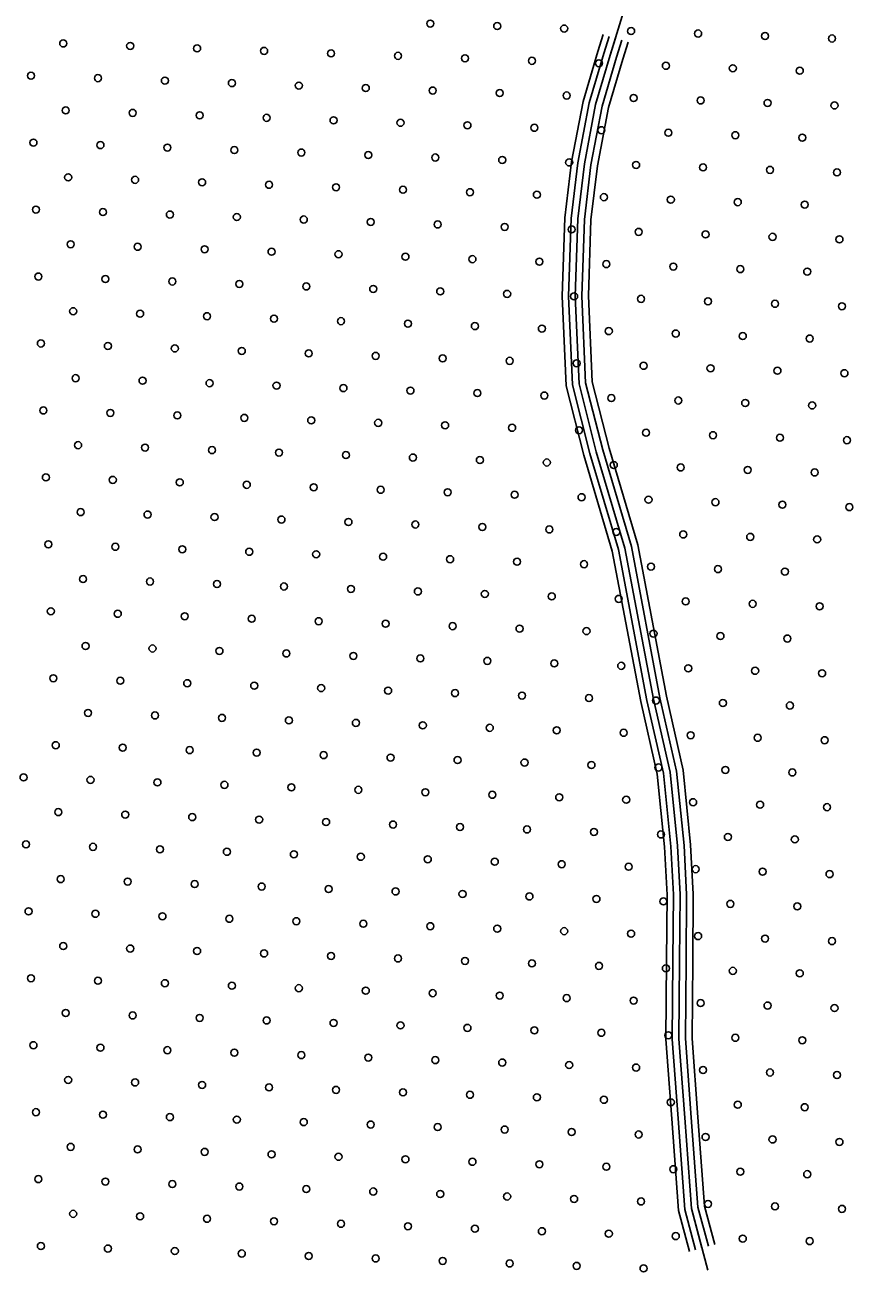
# Model space of a CAD drawing. Extents: x 1788175 to 1969470, y 584502 to 738744.
# Drawn here: x 1800477 to 1802956, y 714890 to 718631 of the extents above; entities that cross this region are included whole.
import ezdxf

# ---------------------------------------------------------------- set-up
doc = ezdxf.new("R2010")
doc.units = 0
doc.layers.add('DESIGN - TRAFFIC CONTROL PERMANENT - Pavement Marking Text', color=7, linetype='Continuous')
doc.layers.add('SURVEY - DRAINAGE - Natural Features', color=7, linetype='Continuous')

msp = doc.modelspace()

# ---------------------------------------------------------------- linework, layer by layer
at = {"layer": 'DESIGN - TRAFFIC CONTROL PERMANENT - Pavement Marking Text'}
for centre in [(1801697.9, 718634.3), (1801899.5, 718626.9), (1802101.1, 718619.4), (1802302.7, 718611.9), (1802504.4, 718604.5), (1802706, 718597), (1800592.8, 718574.6), (1800794.4, 718567.1), (1800996, 718559.7), (1802907.6, 718589.5), (1801197.6, 718552.2), (1801399.2, 718544.7), (1801600.8, 718537.3), (1801802.5, 718529.8), (1802004.1, 718522.3), (1802205.7, 718514.9), (1802407.3, 718507.4), (1802608.9, 718499.9), (1802810.5, 718492.5), (1800495.7, 718477.5), (1800697.3, 718470.1), (1800898.9, 718462.6), (1801100.6, 718455.1), (1801302.2, 718447.7), (1801503.8, 718440.2), (1801705.4, 718432.7), (1801907, 718425.3), (1802108.6, 718417.8), (1802310.2, 718410.3), (1800600.3, 718373), (1802511.8, 718402.9), (1802713.4, 718395.4), (1802915, 718387.9), (1800801.9, 718365.5), (1801003.5, 718358.1), (1801205.1, 718350.6), (1801406.7, 718343.1), (1801608.3, 718335.7), (1801809.9, 718328.2), (1802011.5, 718320.7), (1802213.1, 718313.3), (1802414.8, 718305.8), (1802616.4, 718298.3), (1800503.2, 718275.9), (1800704.8, 718268.5), (1800906.4, 718261), (1802818, 718290.9), (1801108, 718253.5), (1801309.6, 718246.1), (1801511.2, 718238.6), (1801712.9, 718231.1), (1801914.5, 718223.7), (1802116.1, 718216.2), (1802317.7, 718208.7), (1802519.3, 718201.3), (1802720.9, 718193.8), (1802922.5, 718186.3), (1800607.7, 718171.4), (1800809.3, 718163.9), (1801011, 718156.5), (1801212.6, 718149), (1801414.2, 718141.5), (1801615.8, 718134.1), (1801817.4, 718126.6), (1802019, 718119.1), (1802220.6, 718111.7), (1800510.7, 718074.3), (1802422.2, 718104.2), (1802623.8, 718096.7), (1802825.4, 718089.2), (1800712.3, 718066.8), (1800913.9, 718059.4), (1801115.5, 718051.9), (1801317.1, 718044.4), (1801518.7, 718037), (1801720.3, 718029.5), (1801921.9, 718022), (1802123.5, 718014.6), (1802325.2, 718007.1), (1802526.8, 717999.6), (1800615.2, 717969.8), (1800816.8, 717962.3), (1802728.4, 717992.2), (1802930, 717984.7), (1801018.4, 717954.8), (1801220, 717947.4), (1801421.6, 717939.9), (1801623.2, 717932.4), (1801824.9, 717925), (1802026.5, 717917.5), (1802228.1, 717910), (1802429.7, 717902.6), (1802631.3, 717895.1), (1802832.9, 717887.6), (1800518.1, 717872.7), (1800719.7, 717865.2), (1800921.3, 717857.8), (1801123, 717850.3), (1801324.6, 717842.8), (1801526.2, 717835.4), (1801727.8, 717827.9), (1801929.4, 717820.4), (1802131, 717813), (1802332.6, 717805.5), (1802534.2, 717798), (1802735.8, 717790.6), (1802937.4, 717783.1), (1800622.7, 717768.2), (1800824.3, 717760.7), (1801025.9, 717753.2), (1801227.5, 717745.8), (1801429.1, 717738.3), (1801630.7, 717730.8), (1801832.3, 717723.4), (1802033.9, 717715.9), (1802235.5, 717708.4), (1802437.2, 717701), (1800525.6, 717671.1), (1800727.2, 717663.6), (1802638.8, 717693.5), (1802840.4, 717686), (1800928.8, 717656.2), (1801130.4, 717648.7), (1801332, 717641.2), (1801533.6, 717633.8), (1801735.3, 717626.3), (1801936.9, 717618.8), (1802138.5, 717611.4), (1802340.1, 717603.9), (1802541.7, 717596.4), (1802743.3, 717589), (1800630.1, 717566.6), (1800831.7, 717559.1), (1801033.4, 717551.6), (1802944.9, 717581.5), (1801235, 717544.2), (1801436.6, 717536.7), (1801638.2, 717529.2), (1801839.8, 717521.8), (1802041.4, 717514.3), (1802243, 717506.8), (1802444.6, 717499.4), (1802646.2, 717491.9), (1802847.8, 717484.4), (1800533.1, 717469.5), (1800734.7, 717462), (1800936.3, 717454.6), (1801137.9, 717447.1), (1801339.5, 717439.6), (1801541.1, 717432.1), (1801742.7, 717424.7), (1801944.3, 717417.2), (1802145.9, 717409.7), (1802347.6, 717402.3), (1800637.6, 717364.9), (1802549.2, 717394.8), (1802750.8, 717387.3), (1802952.4, 717379.9), (1800839.2, 717357.5), (1801040.8, 717350), (1801242.4, 717342.5), (1801444, 717335.1), (1801645.6, 717327.6), (1801847.3, 717320.1), (1802048.9, 717312.7), (1802250.5, 717305.2), (1802452.1, 717297.7), (1802653.7, 717290.3), (1800540.5, 717267.9), (1800742.1, 717260.4), (1800943.7, 717252.9), (1802855.3, 717282.8), (1801145.4, 717245.5), (1801347, 717238), (1801548.6, 717230.5), (1801750.2, 717223.1), (1801951.8, 717215.6), (1802153.4, 717208.1), (1802355, 717200.7), (1802556.6, 717193.2), (1802758.2, 717185.7), (1802959.8, 717178.3), (1800645.1, 717163.3), (1800846.7, 717155.9), (1801048.3, 717148.4), (1801249.9, 717140.9), (1801451.5, 717133.5), (1801653.1, 717126), (1801854.7, 717118.5), (1802056.3, 717111.1), (1802257.9, 717103.6), (1800548, 717066.3), (1802459.6, 717096.1), (1802661.2, 717088.7), (1802862.8, 717081.2), (1800749.6, 717058.8), (1800951.2, 717051.3), (1801152.8, 717043.9), (1801354.4, 717036.4), (1801556, 717028.9), (1801757.7, 717021.5), (1801959.3, 717014), (1802160.9, 717006.5), (1802362.5, 716999.1), (1802564.1, 716991.6), (1800652.5, 716961.7), (1800854.1, 716954.3), (1802765.7, 716984.1), (1801055.8, 716946.8), (1801257.4, 716939.3), (1801459, 716931.9), (1801660.6, 716924.4), (1801862.2, 716916.9), (1802063.8, 716909.5), (1802265.4, 716902), (1802467, 716894.5), (1802668.6, 716887.1), (1802870.2, 716879.6), (1800555.5, 716864.7), (1800757.1, 716857.2), (1800958.7, 716849.7), (1801160.3, 716842.3), (1801361.9, 716834.8), (1801563.5, 716827.3), (1801765.1, 716819.9), (1801966.7, 716812.4), (1802168.3, 716804.9), (1802370, 716797.5), (1802571.6, 716790), (1802773.2, 716782.5), (1800660, 716760.1), (1800861.6, 716752.6), (1801063.2, 716745.2), (1801264.8, 716737.7), (1801466.4, 716730.2), (1801668.1, 716722.8), (1801869.7, 716715.3), (1802071.3, 716707.8), (1802272.9, 716700.4), (1802474.5, 716692.9), (1800562.9, 716663), (1800764.5, 716655.6), (1802676.1, 716685.4), (1802877.7, 716678), (1800966.1, 716648.1), (1801167.8, 716640.6), (1801369.4, 716633.2), (1801571, 716625.7), (1801772.6, 716618.2), (1801974.2, 716610.8), (1802175.8, 716603.3), (1802377.4, 716595.8), (1802579, 716588.4), (1802780.6, 716580.9), (1800667.5, 716558.5), (1800869.1, 716551), (1801070.7, 716543.6), (1801272.3, 716536.1), (1801473.9, 716528.6), (1801675.5, 716521.2), (1801877.1, 716513.7), (1802078.7, 716506.2), (1802280.3, 716498.8), (1802482, 716491.3), (1802683.6, 716483.8), (1802885.2, 716476.4), (1800570.4, 716461.4), (1800772, 716454), (1800973.6, 716446.5), (1801175.2, 716439), (1801376.8, 716431.6), (1801578.4, 716424.1), (1801780.1, 716416.6), (1801981.7, 716409.2), (1802183.3, 716401.7), (1802384.9, 716394.2), (1800473.3, 716364.4), (1800674.9, 716356.9), (1802586.5, 716386.8), (1802788.1, 716379.3), (1800876.5, 716349.4), (1801078.2, 716342), (1801279.8, 716334.5), (1801481.4, 716327), (1801683, 716319.6), (1801884.6, 716312.1), (1802086.2, 716304.6), (1802287.8, 716297.2), (1802489.4, 716289.7), (1802691, 716282.2), (1800577.9, 716259.8), (1800779.5, 716252.4), (1800981.1, 716244.9), (1802892.6, 716274.8), (1801182.7, 716237.4), (1801384.3, 716230), (1801585.9, 716222.5), (1801787.5, 716215), (1801989.1, 716207.6), (1802190.7, 716200.1), (1802392.4, 716192.6), (1802594, 716185.2), (1802795.6, 716177.7), (1800480.8, 716162.8), (1800682.4, 716155.3), (1800884, 716147.8), (1801085.6, 716140.4), (1801287.2, 716132.9), (1801488.8, 716125.4), (1801690.5, 716117.9), (1801892.1, 716110.5), (1802093.7, 716103), (1802295.3, 716095.5), (1800585.3, 716058.2), (1802496.9, 716088.1), (1802698.5, 716080.6), (1802900.1, 716073.1), (1800786.9, 716050.7), (1800988.5, 716043.3), (1801190.2, 716035.8), (1801391.8, 716028.3), (1801593.4, 716020.9), (1801795, 716013.4), (1801996.6, 716005.9), (1802198.2, 715998.5), (1802399.8, 715991), (1802601.4, 715983.5), (1800488.3, 715961.1), (1800689.9, 715953.7), (1800891.5, 715946.2), (1802803, 715976.1), (1801093.1, 715938.7), (1801294.7, 715931.3), (1801496.3, 715923.8), (1801697.9, 715916.3), (1801899.5, 715908.9), (1802101.1, 715901.4), (1802302.7, 715893.9), (1802504.4, 715886.5), (1802706, 715879), (1802907.6, 715871.5), (1800592.8, 715856.6), (1800794.4, 715849.1), (1800996, 715841.7), (1801197.6, 715834.2), (1801399.2, 715826.7), (1801600.8, 715819.3), (1801802.5, 715811.8), (1802004.1, 715804.3), (1802205.7, 715796.9), (1800495.7, 715759.5), (1802407.3, 715789.4), (1802608.9, 715781.9), (1802810.5, 715774.5), (1800697.3, 715752.1), (1800898.9, 715744.6), (1801100.6, 715737.1), (1801302.2, 715729.7), (1801503.8, 715722.2), (1801705.4, 715714.7), (1801907, 715707.3), (1802108.6, 715699.8), (1802310.2, 715692.3), (1802511.8, 715684.9), (1800600.3, 715655), (1800801.9, 715647.5), (1802713.4, 715677.4), (1802915, 715669.9), (1801003.5, 715640.1), (1801205.1, 715632.6), (1801406.7, 715625.1), (1801608.3, 715617.7), (1801809.9, 715610.2), (1802011.5, 715602.7), (1802213.1, 715595.3), (1802414.8, 715587.8), (1802616.4, 715580.3), (1802818, 715572.9), (1800503.2, 715557.9), (1800704.8, 715550.5), (1800906.4, 715543), (1801108, 715535.5), (1801309.6, 715528.1), (1801511.2, 715520.6), (1801712.9, 715513.1), (1801914.5, 715505.7), (1802116.1, 715498.2), (1802317.7, 715490.7), (1802519.3, 715483.3), (1802720.9, 715475.8), (1802922.5, 715468.3), (1800607.7, 715453.4), (1800809.3, 715445.9), (1801011, 715438.4), (1801212.6, 715431), (1801414.2, 715423.5), (1801615.8, 715416), (1801817.4, 715408.6), (1802019, 715401.1), (1802220.6, 715393.6), (1802422.2, 715386.2), (1800510.7, 715356.3), (1800712.3, 715348.8), (1802623.8, 715378.7), (1802825.4, 715371.2), (1800913.9, 715341.4), (1801115.5, 715333.9), (1801317.1, 715326.4), (1801518.7, 715319), (1801720.3, 715311.5), (1801921.9, 715304), (1802123.5, 715296.6), (1802325.2, 715289.1), (1802526.8, 715281.6), (1802728.4, 715274.2), (1800615.2, 715251.8), (1800816.8, 715244.3), (1801018.4, 715236.8), (1802930, 715266.7), (1801220, 715229.4), (1801421.6, 715221.9), (1801623.2, 715214.4), (1801824.9, 715207), (1802026.5, 715199.5), (1800518.1, 715154.7), (1802228.1, 715192), (1802429.7, 715184.6), (1802631.3, 715177.1), (1802832.9, 715169.6), (1800719.7, 715147.2), (1800921.3, 715139.8), (1801123, 715132.3), (1801324.6, 715124.8), (1801526.2, 715117.4), (1801727.8, 715109.9), (1801929.4, 715102.4), (1802131, 715095), (1802332.6, 715087.5), (1802534.2, 715080), (1800622.7, 715050.2), (1800824.3, 715042.7), (1802735.8, 715072.6), (1802937.4, 715065.1), (1801025.9, 715035.2), (1801227.5, 715027.8), (1801429.1, 715020.3), (1801630.7, 715012.8), (1801832.3, 715005.4), (1802033.9, 714997.9), (1802235.5, 714990.4), (1802437.2, 714983), (1802638.8, 714975.5), (1802840.4, 714968), (1800525.6, 714953.1), (1800727.2, 714945.6), (1800928.8, 714938.2), (1801130.4, 714930.7), (1801332, 714923.2), (1801533.6, 714915.8), (1801735.3, 714908.3), (1801936.9, 714900.8), (1802138.5, 714893.4), (1802340.1, 714885.9)]:
    msp.add_circle(centre, 10.6, dxfattribs=at)
at = {"layer": 'SURVEY - DRAINAGE - Natural Features'}
for points in [[(1803081.2, 720142.7), (1802917.3, 719850), (1802703.5, 719493.2), (1802529.6, 719204.5), (1802415.7, 718988), (1802365.7, 718877.8), (1802295.8, 718723.4), (1802239.8, 718539.1), (1802195.8, 718390.8), (1802161.9, 718212.5), (1802141.9, 718046.2), (1802133.9, 717813.9), (1802146, 717549.5), (1802197.9, 717345.3), (1802283.9, 717055), (1802369.9, 716600.5), (1802419.9, 716380.2), (1802441.9, 716157.9), (1802449.9, 716011.7), (1802448, 715811.4), (1802446, 715577.1), (1802464, 715338.8), (1802484, 715066.4), (1802534, 714880.2)], [(1802478.3, 714937.2), (1802445.4, 715059.9), (1802425.1, 715335.9), (1802407, 715575.8), (1802409, 715811.8), (1802410.9, 716010.9), (1802403, 716154.9), (1802381.3, 716374), (1802331.7, 716592.5), (1802246, 717045.8), (1802160.3, 717334.9), (1802107.2, 717543.7), (1802094.9, 717813.6), (1802103, 718049.2), (1802123.3, 718218.5), (1802157.9, 718400), (1802202.5, 718550.3), (1802218, 718601.5)], [(1802496.7, 714942.1), (1802464.2, 715063), (1802444, 715337.3), (1802426, 715576.4), (1802428, 715811.6), (1802429.9, 716011.3), (1802422, 716156.4), (1802400.1, 716377), (1802350.3, 716596.4), (1802264.5, 717050.3), (1802178.7, 717340), (1802126.1, 717546.5), (1802113.9, 717813.7), (1802122, 718047.7), (1802142.1, 718215.5), (1802176.4, 718395.5), (1802220.7, 718544.8), (1802236.2, 718596)], [(1802516, 714947.3), (1802484, 715066.4), (1802464, 715338.8), (1802446, 715577.1), (1802448, 715811.4), (1802449.9, 716011.7), (1802441.9, 716157.9), (1802419.9, 716380.2), (1802369.9, 716600.5), (1802283.9, 717055), (1802197.9, 717345.3), (1802146, 717549.5), (1802133.9, 717813.9), (1802141.9, 718046.2), (1802161.9, 718212.5), (1802195.8, 718390.8), (1802239.8, 718539.1), (1802255.3, 718590.2)], [(1802535.3, 714952.5), (1802503.8, 715069.8), (1802483.9, 715340.3), (1802466, 715577.8), (1802468, 715811.3), (1802469.9, 716012.2), (1802461.9, 716159.5), (1802439.7, 716383.4), (1802389.5, 716604.5), (1802303.4, 717059.7), (1802217.2, 717350.6), (1802165.8, 717552.4), (1802154, 717814), (1802161.9, 718044.7), (1802181.7, 718209.4), (1802215.3, 718386.1), (1802259, 718533.3), (1802274.5, 718584.4)], [(1802554.6, 714957.7), (1802523.6, 715073.1), (1802503.9, 715341.7), (1802486, 715578.4), (1802488, 715811.1), (1802489.9, 716012.6), (1802481.8, 716161), (1802459.5, 716386.6), (1802409.1, 716608.6), (1802322.9, 717064.4), (1802236.5, 717355.9), (1802185.7, 717555.4), (1802174, 717814.1), (1802181.8, 718043.1), (1802201.4, 718206.3), (1802234.8, 718381.3), (1802278.1, 718527.6), (1802293.6, 718578.6)]]:
    msp.add_lwpolyline(points, dxfattribs=at)

doc.saveas('drawing.dxf')
